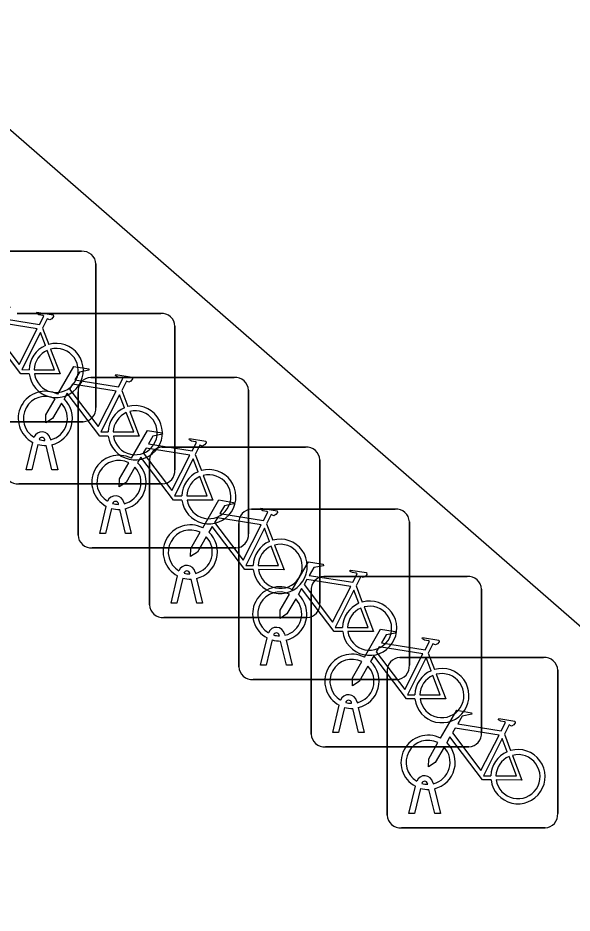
# Model space of a CAD drawing. Extents: x 158474 to 159560, y 388525 to 389605.
# Drawn here: x 158928.67 to 158931.92, y 388760.26 to 388765.51 of the extents above; entities that cross this region are included whole.
import ezdxf

# ---------------------------------------------------------------- set-up
doc = ezdxf.new("R2010")
doc.units = 0
doc.layers.add('IMGEO_Fietsenrek', color=7, linetype='Continuous')
doc.layers.add('IMGEO_Rijbaan_lokaal_open', color=7, linetype='Continuous')

msp = doc.modelspace()

# ---------------------------------------------------------------- linework, layer by layer
at = {"layer": 'IMGEO_Fietsenrek'}
for p, q in [((158928.2039, 388764.1395), (158929.0448, 388764.1395)), ((158929.0448, 388764.1395), (158928.2039, 388764.1395)), ((158929.1285, 388764.0651), (158929.1285, 388763.2242)), ((158929.1285, 388763.2242), (158929.1285, 388764.0651)), ((158928.6669, 388763.7745), (158929.5078, 388763.7745)), ((158929.5078, 388763.7745), (158928.6669, 388763.7745)), ((158928.8162, 388763.6892), (158928.8525, 388763.594)), ((158929.5915, 388763.7001), (158929.5915, 388762.8592)), ((158929.5915, 388762.8592), (158929.5915, 388763.7001)), ((158929.0979, 388763.3995), (158929.9388, 388763.3995)), ((158929.9388, 388763.3995), (158929.0979, 388763.3995)), ((158929.0235, 388762.4749), (158929.0235, 388763.3158)), ((158929.0235, 388763.3158), (158929.0235, 388762.4749)), ((158929.2792, 388763.3242), (158929.3155, 388763.229)), ((158930.0225, 388763.3251), (158930.0225, 388762.4842)), ((158930.0225, 388762.4842), (158930.0225, 388763.3251)), ((158929.0541, 388763.1405), (158928.2132, 388763.1405)), ((158928.2132, 388763.1405), (158929.0541, 388763.1405)), ((158928.8606, 388763.0424), (158928.8624, 388763.0345)), ((158928.7195, 388762.8593), (158928.7578, 388763.0193)), ((158928.7882, 388763.0071), (158928.7529, 388762.8593)), ((158928.8299, 388763.0309), (158928.8289, 388763.0352)), ((158928.871, 388762.8593), (158928.8371, 388763.001)), ((158928.8694, 388763.0053), (158928.9044, 388762.8593)), ((158929.5159, 388762.9915), (158930.3568, 388762.9915)), ((158930.3568, 388762.9915), (158929.5159, 388762.9915)), ((158929.7102, 388762.9492), (158929.7465, 388762.854)), ((158929.4415, 388762.0669), (158929.4415, 388762.9078)), ((158929.4415, 388762.9078), (158929.4415, 388762.0669)), ((158930.4405, 388762.9171), (158930.4405, 388762.0762)), ((158930.4405, 388762.0762), (158930.4405, 388762.9171)), ((158928.7529, 388762.8593), (158928.7195, 388762.8593)), ((158928.9044, 388762.8593), (158928.871, 388762.8593)), ((158929.5171, 388762.7755), (158928.6762, 388762.7755)), ((158928.6762, 388762.7755), (158929.5171, 388762.7755)), ((158929.1505, 388762.4843), (158929.1888, 388762.6443)), ((158929.2192, 388762.6321), (158929.1839, 388762.4843)), ((158929.2609, 388762.6559), (158929.2599, 388762.6602)), ((158929.302, 388762.4843), (158929.2681, 388762.626)), ((158929.2916, 388762.6674), (158929.2934, 388762.6595)), ((158929.3004, 388762.6303), (158929.3354, 388762.4843)), ((158930.0399, 388762.6285), (158930.8808, 388762.6285)), ((158930.8808, 388762.6285), (158930.0399, 388762.6285)), ((158929.9655, 388761.7039), (158929.9655, 388762.5448)), ((158929.9655, 388762.5448), (158929.9655, 388761.7039)), ((158930.1282, 388762.5412), (158930.1645, 388762.446)), ((158930.9645, 388762.5541), (158930.9645, 388761.7132)), ((158930.9645, 388761.7132), (158930.9645, 388762.5541)), ((158929.1839, 388762.4843), (158929.1505, 388762.4843)), ((158929.3354, 388762.4843), (158929.302, 388762.4843)), ((158929.9481, 388762.4005), (158929.1072, 388762.4005)), ((158929.1072, 388762.4005), (158929.9481, 388762.4005)), ((158929.6789, 388762.2479), (158929.6779, 388762.2522)), ((158929.7096, 388762.2594), (158929.7114, 388762.2515)), ((158929.5685, 388762.0763), (158929.6068, 388762.2363)), ((158929.6372, 388762.2241), (158929.6019, 388762.0763)), ((158929.72, 388762.0763), (158929.6861, 388762.218)), ((158929.7184, 388762.2223), (158929.7534, 388762.0763)), ((158930.4629, 388762.2335), (158931.3038, 388762.2335)), ((158931.3038, 388762.2335), (158930.4629, 388762.2335)), ((158930.3885, 388761.3089), (158930.3885, 388762.1498)), ((158930.3885, 388762.1498), (158930.3885, 388761.3089)), ((158930.6522, 388762.1782), (158930.6885, 388762.083)), ((158931.3875, 388762.1591), (158931.3875, 388761.3182)), ((158931.3875, 388761.3182), (158931.3875, 388762.1591)), ((158929.6019, 388762.0763), (158929.5685, 388762.0763)), ((158929.7534, 388762.0763), (158929.72, 388762.0763)), ((158930.3661, 388761.9925), (158929.5252, 388761.9925)), ((158929.5252, 388761.9925), (158930.3661, 388761.9925)), ((158930.2029, 388761.8849), (158930.2019, 388761.8892)), ((158930.2336, 388761.8964), (158930.2354, 388761.8885)), ((158930.0925, 388761.7133), (158930.1308, 388761.8733)), ((158930.1612, 388761.8611), (158930.1259, 388761.7133)), ((158930.244, 388761.7133), (158930.2101, 388761.855)), ((158930.2424, 388761.8593), (158930.2774, 388761.7133)), ((158931.0752, 388761.7832), (158931.1115, 388761.688)), ((158930.9089, 388761.7585), (158931.7498, 388761.7585)), ((158931.7498, 388761.7585), (158930.9089, 388761.7585)), ((158930.1259, 388761.7133), (158930.0925, 388761.7133)), ((158930.2774, 388761.7133), (158930.244, 388761.7133)), ((158930.8345, 388760.8339), (158930.8345, 388761.6748)), ((158930.8345, 388761.6748), (158930.8345, 388760.8339)), ((158931.8335, 388761.6841), (158931.8335, 388760.8432)), ((158931.8335, 388760.8432), (158931.8335, 388761.6841)), ((158930.8901, 388761.6295), (158930.0492, 388761.6295)), ((158930.0492, 388761.6295), (158930.8901, 388761.6295)), ((158930.5155, 388761.3183), (158930.5538, 388761.4783)), ((158930.5842, 388761.4661), (158930.5489, 388761.3183)), ((158930.6259, 388761.4899), (158930.6249, 388761.4942)), ((158930.6566, 388761.5014), (158930.6584, 388761.4935)), ((158930.6654, 388761.4643), (158930.7004, 388761.3183)), ((158930.667, 388761.3183), (158930.6331, 388761.46)), ((158930.5489, 388761.3183), (158930.5155, 388761.3183)), ((158930.7004, 388761.3183), (158930.667, 388761.3183)), ((158931.5212, 388761.3082), (158931.5575, 388761.213)), ((158931.3131, 388761.2345), (158930.4722, 388761.2345)), ((158930.4722, 388761.2345), (158931.3131, 388761.2345)), ((158930.9615, 388760.8433), (158930.9998, 388761.0033)), ((158931.0302, 388760.9911), (158930.9949, 388760.8433)), ((158931.0719, 388761.0149), (158931.0709, 388761.0192)), ((158931.1026, 388761.0264), (158931.1044, 388761.0185)), ((158931.113, 388760.8433), (158931.0791, 388760.985)), ((158931.1114, 388760.9893), (158931.1464, 388760.8433)), ((158930.9949, 388760.8433), (158930.9615, 388760.8433)), ((158931.1464, 388760.8433), (158931.113, 388760.8433)), ((158931.7591, 388760.7595), (158930.9182, 388760.7595)), ((158930.9182, 388760.7595), (158931.7591, 388760.7595))]:
    msp.add_line(p, q, dxfattribs=at)
for points in [[(158928.4421, 388763.6662), (158928.5368, 388763.8297), (158928.623, 388763.8159), (158928.6247, 388763.8072), (158928.5686, 388763.7963), (158928.5424, 388763.751), (158928.7976, 388763.7102)], [(158928.7976, 388763.7102), (158928.8226, 388763.759), (158928.8175, 388763.763), (158928.7943, 388763.7667), (158928.7816, 388763.7742), (158928.7806, 388763.7773), (158928.7828, 388763.7819), (158928.8776, 388763.7668), (158928.8799, 388763.7565), (158928.8705, 388763.7441), (158928.8581, 388763.7377), (158928.8436, 388763.7439), (158928.8162, 388763.6892)], [(158928.7847, 388763.685), (158928.5279, 388763.726), (158928.5112, 388763.6972), (158928.6782, 388763.4769), (158928.7847, 388763.685)], [(158928.7378, 388763.4215), (158928.6881, 388763.4216), (158928.4974, 388763.6733), (158928.4784, 388763.6405)], [(158928.8327, 388763.587), (158928.8034, 388763.6638), (158928.694, 388763.4457), (158928.7367, 388763.4456)], [(158928.8632, 388763.5658), (158928.9182, 388763.4212), (158928.7681, 388763.4215)], [(158928.7667, 388763.4455), (158928.8866, 388763.4453), (158928.8434, 388763.5589)], [(158928.9051, 388763.3012), (158928.9998, 388763.4647), (158929.086, 388763.4509), (158929.0877, 388763.4422), (158929.0316, 388763.4313), (158929.0054, 388763.386), (158929.2606, 388763.3452)], [(158929.2606, 388763.3452), (158929.2856, 388763.394), (158929.2805, 388763.398), (158929.2573, 388763.4017), (158929.2446, 388763.4092), (158929.2436, 388763.4123), (158929.2458, 388763.4169), (158929.3406, 388763.4018), (158929.3429, 388763.3915), (158929.3335, 388763.3791), (158929.3211, 388763.3727), (158929.3066, 388763.3789), (158929.2792, 388763.3242)], [(158929.2477, 388763.32), (158928.9909, 388763.361), (158928.9742, 388763.3322), (158929.1412, 388763.1119), (158929.2477, 388763.32)], [(158929.2008, 388763.0565), (158929.1511, 388763.0566), (158928.9604, 388763.3083), (158928.9414, 388763.2755)], [(158928.9258, 388763.2487), (158928.8742, 388763.1595), (158928.8343, 388763.1335), (158928.8355, 388763.181), (158928.89, 388763.2752)], [(158929.2957, 388763.222), (158929.2664, 388763.2988), (158929.157, 388763.0807), (158929.1997, 388763.0806)], [(158929.3262, 388763.2008), (158929.3812, 388763.0562), (158929.2311, 388763.0565)], [(158929.2297, 388763.0805), (158929.3496, 388763.0803), (158929.3064, 388763.1939)], [(158929.3361, 388762.9262), (158929.4308, 388763.0897), (158929.517, 388763.0759), (158929.5187, 388763.0672), (158929.4626, 388763.0563), (158929.4364, 388763.011), (158929.6916, 388762.9702)], [(158929.6916, 388762.9702), (158929.7166, 388763.019), (158929.7115, 388763.023), (158929.6883, 388763.0267), (158929.6756, 388763.0342), (158929.6746, 388763.0373), (158929.6768, 388763.0419), (158929.7716, 388763.0268), (158929.7739, 388763.0165), (158929.7645, 388763.0041), (158929.7521, 388762.9977), (158929.7376, 388763.0039), (158929.7102, 388762.9492)], [(158929.6787, 388762.945), (158929.4219, 388762.986), (158929.4052, 388762.9572), (158929.5722, 388762.7369), (158929.6787, 388762.945)], [(158929.6318, 388762.6815), (158929.5821, 388762.6816), (158929.3914, 388762.9333), (158929.3724, 388762.9005)], [(158929.3568, 388762.8737), (158929.3052, 388762.7845), (158929.2653, 388762.7585), (158929.2665, 388762.806), (158929.321, 388762.9002)], [(158929.7267, 388762.847), (158929.6974, 388762.9238), (158929.588, 388762.7057), (158929.6307, 388762.7056)], [(158929.6607, 388762.7055), (158929.7806, 388762.7053), (158929.7374, 388762.8189)], [(158929.7572, 388762.8258), (158929.8122, 388762.6812), (158929.6621, 388762.6815)], [(158929.7541, 388762.5182), (158929.8488, 388762.6817), (158929.935, 388762.6679), (158929.9367, 388762.6592), (158929.8806, 388762.6483), (158929.8544, 388762.603), (158930.1096, 388762.5622)], [(158930.1096, 388762.5622), (158930.1346, 388762.611), (158930.1295, 388762.615), (158930.1063, 388762.6187), (158930.0936, 388762.6262), (158930.0926, 388762.6293), (158930.0948, 388762.6339), (158930.1896, 388762.6188), (158930.1919, 388762.6085), (158930.1825, 388762.5961), (158930.1701, 388762.5897), (158930.1556, 388762.5959), (158930.1282, 388762.5412)], [(158930.0967, 388762.537), (158929.8399, 388762.578), (158929.8232, 388762.5492), (158929.9902, 388762.3289), (158930.0967, 388762.537)], [(158930.0498, 388762.2735), (158930.0001, 388762.2736), (158929.8094, 388762.5253), (158929.7904, 388762.4925)], [(158930.1447, 388762.439), (158930.1154, 388762.5158), (158930.006, 388762.2977), (158930.0487, 388762.2976)], [(158929.7748, 388762.4657), (158929.7232, 388762.3765), (158929.6833, 388762.3505), (158929.6845, 388762.398), (158929.739, 388762.4922)], [(158930.0787, 388762.2975), (158930.1986, 388762.2973), (158930.1554, 388762.4109)], [(158930.1752, 388762.4178), (158930.2302, 388762.2732), (158930.0801, 388762.2735)], [(158930.2781, 388762.1552), (158930.3728, 388762.3187), (158930.459, 388762.3049), (158930.4607, 388762.2962), (158930.4046, 388762.2853), (158930.3784, 388762.24), (158930.6336, 388762.1992)], [(158930.6336, 388762.1992), (158930.6586, 388762.248), (158930.6535, 388762.252), (158930.6303, 388762.2557), (158930.6176, 388762.2632), (158930.6166, 388762.2663), (158930.6188, 388762.2709), (158930.7136, 388762.2558), (158930.7159, 388762.2455), (158930.7065, 388762.2331), (158930.6941, 388762.2267), (158930.6796, 388762.2329), (158930.6522, 388762.1782)], [(158930.6207, 388762.174), (158930.3639, 388762.215), (158930.3472, 388762.1862), (158930.5142, 388761.9659), (158930.6207, 388762.174)], [(158930.5738, 388761.9105), (158930.5241, 388761.9106), (158930.3334, 388762.1623), (158930.3144, 388762.1295)], [(158930.6687, 388762.076), (158930.6394, 388762.1528), (158930.53, 388761.9347), (158930.5727, 388761.9346)], [(158930.2988, 388762.1027), (158930.2472, 388762.0135), (158930.2073, 388761.9875), (158930.2085, 388762.035), (158930.263, 388762.1292)], [(158930.6027, 388761.9345), (158930.7226, 388761.9343), (158930.6794, 388762.0479)], [(158930.6992, 388762.0548), (158930.7542, 388761.9102), (158930.6041, 388761.9105)], [(158930.7011, 388761.7602), (158930.7958, 388761.9237), (158930.882, 388761.9099), (158930.8837, 388761.9012), (158930.8276, 388761.8903), (158930.8014, 388761.845), (158931.0566, 388761.8042)], [(158931.0566, 388761.8042), (158931.0816, 388761.853), (158931.0765, 388761.857), (158931.0533, 388761.8607), (158931.0406, 388761.8682), (158931.0396, 388761.8713), (158931.0418, 388761.8759), (158931.1366, 388761.8608), (158931.1389, 388761.8505), (158931.1295, 388761.8381), (158931.1171, 388761.8317), (158931.1026, 388761.8379), (158931.0752, 388761.7832)], [(158931.0437, 388761.779), (158930.7869, 388761.82), (158930.7702, 388761.7912), (158930.9372, 388761.5709), (158931.0437, 388761.779)], [(158930.7218, 388761.7077), (158930.6702, 388761.6185), (158930.6303, 388761.5925), (158930.6315, 388761.64), (158930.686, 388761.7342)], [(158930.9968, 388761.5155), (158930.9471, 388761.5156), (158930.7564, 388761.7673), (158930.7374, 388761.7345)], [(158931.0917, 388761.681), (158931.0624, 388761.7578), (158930.953, 388761.5397), (158930.9957, 388761.5396)], [(158931.0257, 388761.5395), (158931.1456, 388761.5393), (158931.1024, 388761.6529)], [(158931.1222, 388761.6598), (158931.1772, 388761.5152), (158931.0271, 388761.5155)], [(158931.1471, 388761.2852), (158931.2418, 388761.4487), (158931.328, 388761.4349), (158931.3297, 388761.4262), (158931.2736, 388761.4153), (158931.2474, 388761.37), (158931.5026, 388761.3292)], [(158931.5026, 388761.3292), (158931.5276, 388761.378), (158931.5225, 388761.382), (158931.4993, 388761.3857), (158931.4866, 388761.3932), (158931.4856, 388761.3963), (158931.4878, 388761.4009), (158931.5826, 388761.3858), (158931.5849, 388761.3755), (158931.5755, 388761.3631), (158931.5631, 388761.3567), (158931.5486, 388761.3629), (158931.5212, 388761.3082)], [(158931.4897, 388761.304), (158931.2329, 388761.345), (158931.2162, 388761.3162), (158931.3832, 388761.0959), (158931.4897, 388761.304)], [(158931.1678, 388761.2327), (158931.1162, 388761.1435), (158931.0763, 388761.1175), (158931.0775, 388761.165), (158931.132, 388761.2592)], [(158931.4428, 388761.0405), (158931.3931, 388761.0406), (158931.2024, 388761.2923), (158931.1834, 388761.2595)], [(158931.5377, 388761.206), (158931.5084, 388761.2828), (158931.399, 388761.0647), (158931.4417, 388761.0646)], [(158931.4717, 388761.0645), (158931.5916, 388761.0643), (158931.5484, 388761.1779)], [(158931.5682, 388761.1848), (158931.6232, 388761.0402), (158931.4731, 388761.0405)]]:
    msp.add_lwpolyline(points, dxfattribs=at)
for centre, radius, start, end in [((158929.0506, 388764.0618), 0.0779, 2.4484, 94.2845), ((158929.0506, 388764.0618), 0.0779, 2.4484, 94.2845), ((158929.5136, 388763.6968), 0.0779, 2.4484, 94.2845), ((158929.5136, 388763.6968), 0.0779, 2.4484, 94.2845), ((158928.8957, 388763.4409), 0.159, 113.3408, 178.3217), ((158928.8957, 388763.4409), 0.159, 187.0065, 105.7708), ((158928.8957, 388763.4409), 0.129, 188.6715, 104.5883), ((158928.8957, 388763.4409), 0.129, 113.923, 177.9556), ((158929.1012, 388763.3216), 0.0779, 92.4484, 184.2845), ((158929.1012, 388763.3216), 0.0779, 92.4484, 184.2845), ((158929.9446, 388763.3218), 0.0779, 2.4484, 94.2845), ((158929.9446, 388763.3218), 0.0779, 2.4484, 94.2845), ((158928.8321, 388763.1599), 0.159, 62.6766, 242.1369), ((158928.8321, 388763.1599), 0.129, 63.3192, 238.903), ((158928.8321, 388763.1599), 0.129, 283.6043, 43.4302), ((158928.8321, 388763.1599), 0.159, 283.5766, 46.6042), ((158929.0508, 388763.2184), 0.0779, 272.4484, 4.2845), ((158929.0508, 388763.2184), 0.0779, 272.4484, 4.2845), ((158929.3587, 388763.0759), 0.159, 113.3408, 178.3217), ((158929.3587, 388763.0759), 0.159, 187.0065, 105.7708), ((158929.3587, 388763.0759), 0.129, 188.6715, 104.5883), ((158929.3587, 388763.0759), 0.129, 113.923, 177.9556), ((158928.8119, 388763.0313), 0.0499, 12.8025, 158.6934), ((158928.8119, 388763.0313), 0.0174, 12.8025, 163.4502), ((158928.8321, 388763.1599), 0.159, 253.9967, 271.7867), ((158928.8321, 388763.1599), 0.129, 253.415, 269.0204), ((158929.5192, 388762.9136), 0.0779, 92.4484, 184.2845), ((158929.5192, 388762.9136), 0.0779, 92.4484, 184.2845), ((158930.3626, 388762.9138), 0.0779, 2.4484, 94.2845), ((158930.3626, 388762.9138), 0.0779, 2.4484, 94.2845), ((158929.2631, 388762.7849), 0.159, 62.6766, 242.1369), ((158929.2631, 388762.7849), 0.129, 63.3192, 238.903), ((158929.2631, 388762.7849), 0.159, 283.5766, 46.6042), ((158928.6704, 388762.8532), 0.0779, 182.4484, 274.2845), ((158928.6704, 388762.8532), 0.0779, 182.4484, 274.2845), ((158929.2631, 388762.7849), 0.129, 283.6043, 43.4302), ((158929.5138, 388762.8534), 0.0779, 272.4484, 4.2845), ((158929.5138, 388762.8534), 0.0779, 272.4484, 4.2845), ((158929.7897, 388762.7009), 0.159, 113.3408, 178.3217), ((158929.7897, 388762.7009), 0.159, 187.0065, 105.7708), ((158929.7897, 388762.7009), 0.129, 188.6715, 104.5883), ((158929.7897, 388762.7009), 0.129, 113.923, 177.9556), ((158929.2429, 388762.6563), 0.0499, 12.8025, 158.6934), ((158929.2429, 388762.6563), 0.0174, 12.8025, 163.4502), ((158929.2631, 388762.7849), 0.159, 253.9967, 271.7867), ((158929.2631, 388762.7849), 0.129, 253.415, 269.0204), ((158930.0432, 388762.5506), 0.0779, 92.4484, 184.2845), ((158930.0432, 388762.5506), 0.0779, 92.4484, 184.2845), ((158930.8866, 388762.5508), 0.0779, 2.4484, 94.2845), ((158930.8866, 388762.5508), 0.0779, 2.4484, 94.2845), ((158929.6811, 388762.3769), 0.159, 62.6766, 242.1369), ((158929.1014, 388762.4782), 0.0779, 182.4484, 274.2845), ((158929.1014, 388762.4782), 0.0779, 182.4484, 274.2845), ((158929.6811, 388762.3769), 0.129, 63.3192, 238.903), ((158929.6811, 388762.3769), 0.129, 283.6043, 43.4302), ((158929.6811, 388762.3769), 0.159, 283.5766, 46.6042), ((158929.9448, 388762.4784), 0.0779, 272.4484, 4.2845), ((158929.9448, 388762.4784), 0.0779, 272.4484, 4.2845), ((158930.2077, 388762.2929), 0.159, 113.3408, 178.3217), ((158930.2077, 388762.2929), 0.159, 187.0065, 105.7708), ((158930.2077, 388762.2929), 0.129, 113.923, 177.9556), ((158930.2077, 388762.2929), 0.129, 188.6715, 104.5883), ((158929.6609, 388762.2483), 0.0499, 12.8025, 158.6934), ((158929.6609, 388762.2483), 0.0174, 12.8025, 163.4502), ((158929.6811, 388762.3769), 0.129, 253.415, 269.0204), ((158929.6811, 388762.3769), 0.159, 253.9967, 271.7867), ((158930.4662, 388762.1556), 0.0779, 92.4484, 184.2845), ((158930.4662, 388762.1556), 0.0779, 92.4484, 184.2845), ((158931.3096, 388762.1558), 0.0779, 2.4484, 94.2845), ((158931.3096, 388762.1558), 0.0779, 2.4484, 94.2845), ((158930.2051, 388762.0139), 0.159, 62.6766, 242.1369), ((158930.2051, 388762.0139), 0.129, 63.3192, 238.903), ((158930.2051, 388762.0139), 0.129, 283.6043, 43.4302), ((158930.2051, 388762.0139), 0.159, 283.5766, 46.6042), ((158929.5194, 388762.0702), 0.0779, 182.4484, 274.2845), ((158929.5194, 388762.0702), 0.0779, 182.4484, 274.2845), ((158930.3628, 388762.0704), 0.0779, 272.4484, 4.2845), ((158930.3628, 388762.0704), 0.0779, 272.4484, 4.2845), ((158930.7317, 388761.9299), 0.159, 113.3408, 178.3217), ((158930.7317, 388761.9299), 0.159, 187.0065, 105.7708), ((158930.7317, 388761.9299), 0.129, 113.923, 177.9556), ((158930.7317, 388761.9299), 0.129, 188.6715, 104.5883), ((158930.1849, 388761.8853), 0.0499, 12.8025, 158.6934), ((158930.1849, 388761.8853), 0.0174, 12.8025, 163.4502), ((158930.2051, 388762.0139), 0.129, 253.415, 269.0204), ((158930.2051, 388762.0139), 0.159, 253.9967, 271.7867), ((158930.6281, 388761.6189), 0.159, 62.6766, 242.1369), ((158930.6281, 388761.6189), 0.129, 63.3192, 238.903), ((158930.6281, 388761.6189), 0.159, 283.5766, 46.6042), ((158930.9122, 388761.6806), 0.0779, 92.4484, 184.2845), ((158930.9122, 388761.6806), 0.0779, 92.4484, 184.2845), ((158931.7556, 388761.6808), 0.0779, 2.4484, 94.2845), ((158931.7556, 388761.6808), 0.0779, 2.4484, 94.2845), ((158930.0434, 388761.7072), 0.0779, 182.4484, 274.2845), ((158930.0434, 388761.7072), 0.0779, 182.4484, 274.2845), ((158930.6281, 388761.6189), 0.129, 283.6043, 43.4302), ((158930.8868, 388761.7074), 0.0779, 272.4484, 4.2845), ((158930.8868, 388761.7074), 0.0779, 272.4484, 4.2845), ((158931.1547, 388761.5349), 0.159, 113.3408, 178.3217), ((158931.1547, 388761.5349), 0.159, 187.0065, 105.7708), ((158931.1547, 388761.5349), 0.129, 113.923, 177.9556), ((158931.1547, 388761.5349), 0.129, 188.6715, 104.5883), ((158930.6079, 388761.4903), 0.0499, 12.8025, 158.6934), ((158930.6281, 388761.6189), 0.159, 253.9967, 271.7867), ((158930.6079, 388761.4903), 0.0174, 12.8025, 163.4502), ((158930.6281, 388761.6189), 0.129, 253.415, 269.0204), ((158930.4664, 388761.3122), 0.0779, 182.4484, 274.2845), ((158930.4664, 388761.3122), 0.0779, 182.4484, 274.2845), ((158931.3098, 388761.3124), 0.0779, 272.4484, 4.2845), ((158931.3098, 388761.3124), 0.0779, 272.4484, 4.2845), ((158931.0741, 388761.1439), 0.159, 62.6766, 242.1369), ((158931.0741, 388761.1439), 0.129, 63.3192, 238.903), ((158931.0741, 388761.1439), 0.159, 283.5766, 46.6042), ((158931.0741, 388761.1439), 0.129, 283.6043, 43.4302), ((158931.6007, 388761.0599), 0.159, 113.3408, 178.3217), ((158931.6007, 388761.0599), 0.159, 187.0065, 105.7708), ((158931.6007, 388761.0599), 0.129, 113.923, 177.9556), ((158931.6007, 388761.0599), 0.129, 188.6715, 104.5883), ((158931.0539, 388761.0153), 0.0499, 12.8025, 158.6934), ((158931.0741, 388761.1439), 0.159, 253.9967, 271.7867), ((158931.0539, 388761.0153), 0.0174, 12.8025, 163.4502), ((158931.0741, 388761.1439), 0.129, 253.415, 269.0204), ((158930.9124, 388760.8372), 0.0779, 182.4484, 274.2845), ((158930.9124, 388760.8372), 0.0779, 182.4484, 274.2845), ((158931.7558, 388760.8374), 0.0779, 272.4484, 4.2845), ((158931.7558, 388760.8374), 0.0779, 272.4484, 4.2845)]:
    msp.add_arc(centre, radius, start, end, dxfattribs=at)
at = {"layer": 'IMGEO_Rijbaan_lokaal_open'}
msp.add_lwpolyline([(158891.577, 388798.482), (158893.955, 388796.45), (158894.069, 388795.98), (158893.757, 388795.245), (158933.895, 388760.26)], dxfattribs=at)

doc.saveas('drawing.dxf')
